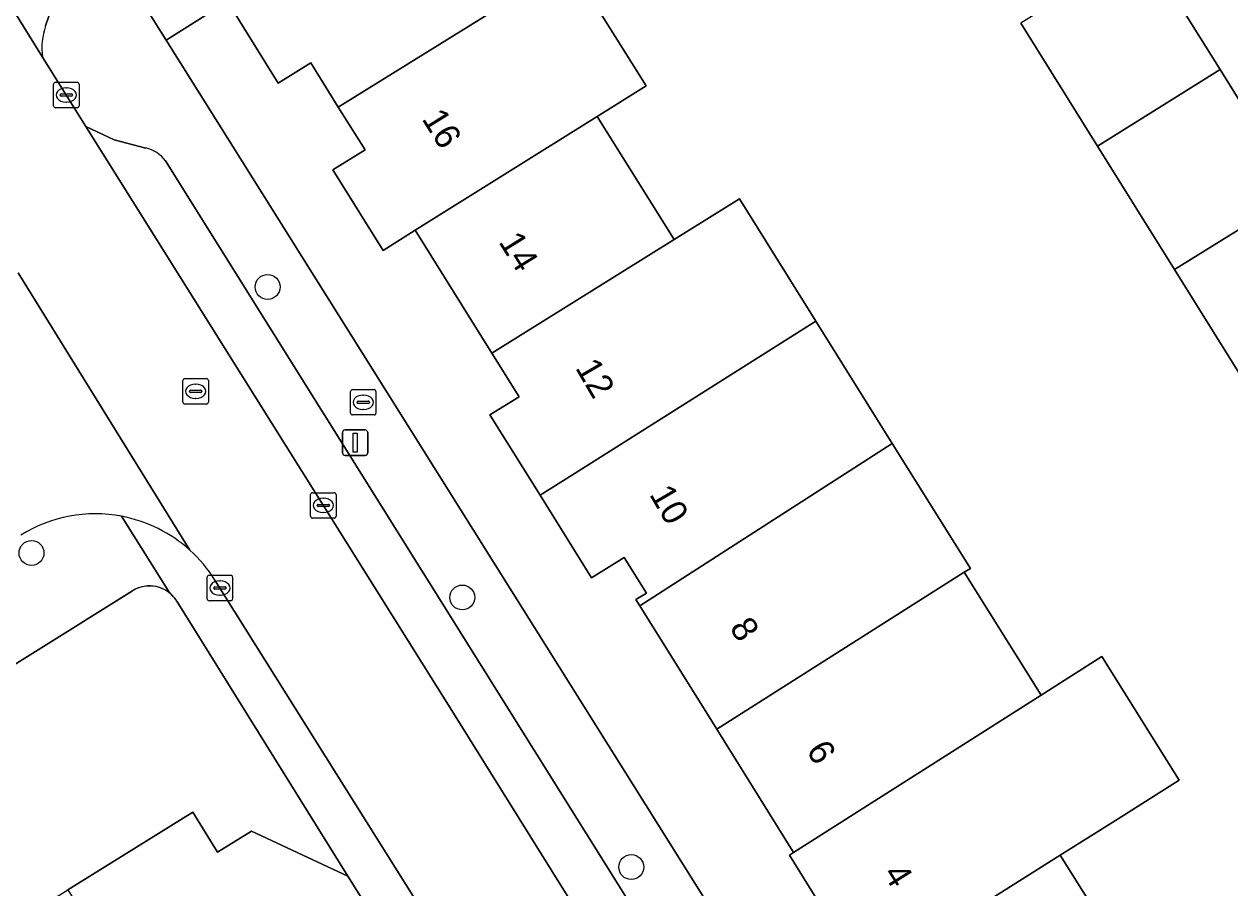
# Model space of a CAD drawing. Extents: x 157767 to 159172, y 387839 to 389425.
# Drawn here: x 158537.73 to 158585.08, y 388103.69 to 388137.63 of the extents above; entities that cross this region are included whole.
import ezdxf

# ---------------------------------------------------------------- set-up
doc = ezdxf.new("R2010")
doc.units = 0
for name, color, linetype in [('IMGEO_Boom', 7, 'Continuous'), ('IMGEO_Brandkraan', 7, 'Continuous'), ('IMGEO_Erf', 7, 'Continuous'), ('IMGEO_Kolk', 7, 'Continuous'), ('IMGEO_Lichtmast', 7, 'Continuous'), ('IMGEO_Muur', 7, 'Continuous'), ('IMGEO_Pand', 7, 'Continuous'), ('IMGEO_Pand_nummerreeks', 7, 'Continuous'), ('IMGEO_Parkeervlak_open', 7, 'Continuous'), ('IMGEO_Rijbaan_lokaal_open', 7, 'Continuous'), ('IMGEO_Rioolput', 7, 'Continuous'), ('IMGEO_Voetpad_open', 7, 'Continuous')]:
    doc.layers.add(name, color=color, linetype=linetype)

msp = doc.modelspace()

# ---------------------------------------------------------------- linework, layer by layer
at = {"layer": 'IMGEO_Boom'}
for centre in [(158547.293, 388127.3), (158538.022, 388116.848), (158554.938, 388115.097), (158561.575, 388104.504)]:
    msp.add_circle(centre, 0.489, dxfattribs=at)
at = {"layer": 'IMGEO_Brandkraan'}
for p, q in [((158550.623, 388123.267), (158551.475, 388123.267)), ((158550.548, 388122.341), (158550.548, 388123.193)), ((158550.85, 388122.81), (158551.248, 388122.81)), ((158551.036, 388123.047), (158551.061, 388123.047)), ((158551.549, 388123.193), (158551.549, 388122.341)), ((158550.807, 388122.761), (158550.807, 388122.773)), ((158551.245, 388122.724), (158550.847, 388122.724)), ((158551.059, 388122.487), (158551.034, 388122.487)), ((158551.291, 388122.773), (158551.291, 388122.761)), ((158551.475, 388122.267), (158550.623, 388122.267))]:
    msp.add_line(p, q, dxfattribs=at)
for points in [[(158550.623, 388123.267), (158551.475, 388123.267)], [(158550.548, 388122.341), (158550.548, 388123.193)], [(158551.549, 388123.193), (158551.549, 388122.341)], [(158551.475, 388122.267), (158550.623, 388122.267)]]:
    msp.add_lwpolyline(points, dxfattribs=at)
for centre, radius, start, end in [((158550.625, 388123.191), 0.0765, 91.552, 178.448), ((158550.625, 388123.191), 0.0765, 91.552, 178.448), ((158551.473, 388123.191), 0.0765, 1.552, 88.448), ((158551.473, 388123.191), 0.0765, 1.552, 88.448), ((158550.847, 388122.77), 0.0403, 85.8775, 175.7526), ((158551.252, 388122.772), 0.0386, 1.7309, 96.639), ((158550.625, 388122.343), 0.0765, 181.552, 268.448), ((158550.625, 388122.343), 0.0765, 181.552, 268.448), ((158550.844, 388122.76), 0.0366, 178.938, 274.7102), ((158551.248, 388122.767), 0.043, 264.8664, 352.4533), ((158551.473, 388122.343), 0.0765, 271.552, 358.448), ((158551.473, 388122.343), 0.0765, 271.552, 358.448)]:
    msp.add_arc(centre, radius, start, end, dxfattribs=at)
for centre, major_axis, ratio, start_param, end_param in [((158551.035, 388122.767), (-0.387, 0.002), 0.722429, 4.712389, 7.853982), ((158551.06, 388122.767), (-0.39, 0.002), 0.717154, 1.570796, 4.712389)]:
    msp.add_ellipse(centre, major_axis=major_axis, ratio=ratio, start_param=start_param, end_param=end_param, dxfattribs=at)
at = {"layer": 'IMGEO_Erf'}
for points in [[(158559.15, 388140.002), (158562.16, 388135.2), (158560.23, 388133.99), (158563.255, 388129.158), (158565.829, 388130.764), (158568.828, 388125.956), (158571.824, 388121.153), (158574.89, 388116.238), (158574.652, 388116.087), (158577.666, 388111.254), (158580.054, 388112.773), (158583.085, 388107.915), (158580.691, 388106.405), (158578.413, 388104.968), (158581.484, 388100.084), (158583.099, 388101.1), (158584.422, 388100.295), (158585.707, 388098.251)], [(158568.941, 388103.113), (158567.783, 388104.969), (158567.951, 388105.076), (158567.908, 388105.146), (158564.928, 388109.925), (158561.909, 388114.765), (158561.753, 388115.015), (158562.166, 388115.272), (158561.293, 388116.672), (158560.012, 388115.873), (158557.992, 388119.113), (158556.022, 388122.271), (158557.168, 388122.986), (158556.103, 388124.693), (158553.085, 388129.53), (158551.828, 388128.731), (158549.853, 388131.895), (158551.118, 388132.684), (158550.069, 388134.365), (158548.985, 388136.103), (158547.713, 388135.31), (158545.719, 388138.507), (158543.307, 388136.995), (158572.727, 388090.067)], [(158585.949, 388123.113), (158582.913, 388127.981), (158579.885, 388132.834), (158576.874, 388137.661)], [(158541.987, 388115.359), (158534.664, 388110.788), (158510.476, 388095.689), (158512.627, 388092.242), (158517.684, 388095.387), (158522.533, 388098.402), (158527.384, 388101.418), (158532.27, 388104.457), (158532.411, 388104.544), (158534.792, 388100.714), (158539.451, 388103.611), (158544.354, 388106.66)], [(158544.354, 388106.66), (158545.331, 388105.09), (158546.665, 388105.92), (158550.45, 388104.152), (158543.728, 388114.955)]]:
    msp.add_lwpolyline(points, dxfattribs=at)
for centre, radius, start, end in [((158542.656, 388114.288), 1.262, 51.1164, 121.9898), ((158542.652, 388114.283), 1.269, 31.9641, 51.1226)]:
    msp.add_arc(centre, radius, start, end, dxfattribs=at)
at = {"layer": 'IMGEO_Kolk'}
for p, q in [((158538.887, 388134.414), (158538.887, 388135.266)), ((158538.962, 388135.34), (158539.814, 388135.34)), ((158539.375, 388135.12), (158539.4, 388135.12)), ((158539.888, 388135.266), (158539.888, 388134.414)), ((158539.146, 388134.834), (158539.146, 388134.846)), ((158539.584, 388134.797), (158539.186, 388134.797)), ((158539.189, 388134.883), (158539.587, 388134.883)), ((158539.63, 388134.846), (158539.63, 388134.834)), ((158539.814, 388134.34), (158538.962, 388134.34)), ((158539.398, 388134.56), (158539.373, 388134.56)), ((158548.981, 388118.287), (158548.981, 388119.139)), ((158549.056, 388119.213), (158549.908, 388119.213)), ((158549.982, 388119.139), (158549.982, 388118.287)), ((158549.24, 388118.707), (158549.24, 388118.719)), ((158549.678, 388118.67), (158549.28, 388118.67)), ((158549.283, 388118.756), (158549.681, 388118.756)), ((158549.469, 388118.993), (158549.494, 388118.993)), ((158549.724, 388118.719), (158549.724, 388118.707)), ((158549.908, 388118.213), (158549.056, 388118.213)), ((158549.492, 388118.433), (158549.467, 388118.433)), ((158544.919, 388115.042), (158544.919, 388115.894)), ((158544.994, 388115.968), (158545.846, 388115.968)), ((158545.407, 388115.748), (158545.432, 388115.748)), ((158545.92, 388115.894), (158545.92, 388115.042)), ((158545.178, 388115.462), (158545.178, 388115.474)), ((158545.616, 388115.425), (158545.218, 388115.425)), ((158545.221, 388115.511), (158545.619, 388115.511)), ((158545.662, 388115.474), (158545.662, 388115.462)), ((158545.846, 388114.968), (158544.994, 388114.968)), ((158545.43, 388115.188), (158545.405, 388115.188))]:
    msp.add_line(p, q, dxfattribs=at)
for points in [[(158538.887, 388134.414), (158538.887, 388135.266)], [(158538.962, 388135.34), (158539.814, 388135.34)], [(158539.888, 388135.266), (158539.888, 388134.414)], [(158539.814, 388134.34), (158538.962, 388134.34)], [(158548.981, 388118.287), (158548.981, 388119.139)], [(158549.056, 388119.213), (158549.908, 388119.213)], [(158549.982, 388119.139), (158549.982, 388118.287)], [(158549.908, 388118.213), (158549.056, 388118.213)], [(158544.919, 388115.042), (158544.919, 388115.894)], [(158544.994, 388115.968), (158545.846, 388115.968)], [(158545.92, 388115.894), (158545.92, 388115.042)], [(158545.846, 388114.968), (158544.994, 388114.968)]]:
    msp.add_lwpolyline(points, dxfattribs=at)
for centre, radius, start, end in [((158538.964, 388135.264), 0.0765, 91.552, 178.448), ((158538.964, 388135.264), 0.0765, 91.552, 178.448), ((158539.812, 388135.264), 0.0765, 1.552, 88.448), ((158539.812, 388135.264), 0.0765, 1.552, 88.448), ((158539.186, 388134.843), 0.0403, 85.8775, 175.7526), ((158539.183, 388134.833), 0.0366, 178.938, 274.7102), ((158539.587, 388134.84), 0.043, 264.8664, 352.4533), ((158539.591, 388134.845), 0.0386, 1.7309, 96.639), ((158538.964, 388134.416), 0.0765, 181.552, 268.448), ((158538.964, 388134.416), 0.0765, 181.552, 268.448), ((158539.812, 388134.416), 0.0765, 271.552, 358.448), ((158539.812, 388134.416), 0.0765, 271.552, 358.448), ((158549.058, 388119.137), 0.0765, 91.552, 178.448), ((158549.058, 388119.137), 0.0765, 91.552, 178.448), ((158549.906, 388119.137), 0.0765, 1.552, 88.448), ((158549.906, 388119.137), 0.0765, 1.552, 88.448), ((158549.28, 388118.716), 0.0403, 85.8775, 175.7526), ((158549.277, 388118.706), 0.0366, 178.938, 274.7102), ((158549.681, 388118.713), 0.043, 264.8664, 352.4533), ((158549.685, 388118.718), 0.0386, 1.7309, 96.639), ((158549.058, 388118.289), 0.0765, 181.552, 268.448), ((158549.058, 388118.289), 0.0765, 181.552, 268.448), ((158549.906, 388118.289), 0.0765, 271.552, 358.448), ((158549.906, 388118.289), 0.0765, 271.552, 358.448), ((158544.996, 388115.892), 0.0765, 91.552, 178.448), ((158544.996, 388115.892), 0.0765, 91.552, 178.448), ((158545.844, 388115.892), 0.0765, 1.552, 88.448), ((158545.844, 388115.892), 0.0765, 1.552, 88.448), ((158545.218, 388115.471), 0.0403, 85.8775, 175.7526), ((158545.215, 388115.461), 0.0366, 178.938, 274.7102), ((158545.619, 388115.468), 0.043, 264.8664, 352.4533), ((158545.623, 388115.473), 0.0386, 1.7309, 96.639), ((158544.996, 388115.044), 0.0765, 181.552, 268.448), ((158544.996, 388115.044), 0.0765, 181.552, 268.448), ((158545.844, 388115.044), 0.0765, 271.552, 358.448), ((158545.844, 388115.044), 0.0765, 271.552, 358.448)]:
    msp.add_arc(centre, radius, start, end, dxfattribs=at)
for centre, major_axis, ratio, start_param, end_param in [((158539.374, 388134.84), (-0.387, 0.002), 0.722429, 4.712389, 7.853982), ((158539.399, 388134.84), (-0.39, 0.002), 0.717154, 1.570796, 4.712389), ((158549.468, 388118.713), (-0.387, 0.002), 0.722429, 4.712389, 7.853982), ((158549.493, 388118.713), (-0.39, 0.002), 0.717154, 1.570796, 4.712389), ((158545.406, 388115.468), (-0.387, 0.002), 0.722429, 4.712389, 7.853982), ((158545.431, 388115.468), (-0.39, 0.002), 0.717154, 1.570796, 4.712389)]:
    msp.add_ellipse(centre, major_axis=major_axis, ratio=ratio, start_param=start_param, end_param=end_param, dxfattribs=at)
at = {"layer": 'IMGEO_Lichtmast'}
for p, q in [((158550.234, 388120.778), (158550.234, 388121.578)), ((158550.234, 388121.578), (158550.234, 388120.778)), ((158550.334, 388121.678), (158551.124, 388121.678)), ((158551.124, 388121.678), (158550.334, 388121.678)), ((158551.224, 388121.578), (158551.224, 388120.778)), ((158551.224, 388120.778), (158551.224, 388121.578)), ((158551.124, 388120.678), (158550.334, 388120.678)), ((158550.334, 388120.678), (158551.124, 388120.678))]:
    msp.add_line(p, q, dxfattribs=at)
msp.add_lwpolyline([(158550.654, 388121.553), (158550.804, 388121.553), (158550.804, 388120.803), (158550.654, 388120.803), (158550.654, 388121.553)], dxfattribs=at)
for centre, start, end in [((158550.334, 388121.578), 90, 180), ((158550.334, 388121.578), 90, 180), ((158551.124, 388121.578), 0, 90), ((158551.124, 388121.578), 360, 90), ((158550.334, 388120.778), 180, 270), ((158550.334, 388120.778), 180, 270), ((158551.124, 388120.778), 270, 0), ((158551.124, 388120.778), 270, 0)]:
    msp.add_arc(centre, 0.1, start, end, dxfattribs=at)
at = {"layer": 'IMGEO_Muur'}
for points in [[(158541.987, 388115.359), (158534.664, 388110.788)], [(158550.45, 388104.152), (158543.728, 388114.955)]]:
    msp.add_lwpolyline(points, dxfattribs=at)
msp.add_arc((158542.656, 388114.288), 1.263, 31.8944, 121.977, dxfattribs=at)
at = {"layer": 'IMGEO_Pand'}
for points in [[(158550.069, 388134.365), (158559.15, 388140.002), (158560.066, 388140.602), (158556.987, 388145.536), (158551.368, 388142.031), (158547.125, 388139.384), (158545.719, 388138.507), (158547.713, 388135.31), (158548.985, 388136.103)], [(158581.676, 388140.676), (158576.874, 388137.661), (158579.885, 388132.834), (158584.695, 388135.836)], [(158550.069, 388134.365), (158551.118, 388132.684), (158549.853, 388131.895), (158551.828, 388128.731), (158553.085, 388129.53), (158560.23, 388133.99), (158562.16, 388135.2), (158559.15, 388140.002)], [(158587.729, 388130.972), (158584.695, 388135.836), (158579.885, 388132.834), (158582.913, 388127.981)], [(158556.103, 388124.693), (158563.255, 388129.158), (158560.23, 388133.99), (158553.085, 388129.53)], [(158585.949, 388123.113), (158590.759, 388126.115), (158587.729, 388130.972), (158582.913, 388127.981)], [(158557.992, 388119.113), (158559.26, 388119.91), (158568.828, 388125.956), (158565.829, 388130.764), (158563.255, 388129.158), (158556.103, 388124.693), (158557.168, 388122.986), (158556.022, 388122.271)], [(158557.992, 388119.113), (158560.012, 388115.873), (158561.293, 388116.672), (158562.166, 388115.272), (158561.753, 388115.015), (158561.909, 388114.765), (158571.824, 388121.153), (158568.828, 388125.956), (158559.26, 388119.91)], [(158574.652, 388116.087), (158574.89, 388116.238), (158571.824, 388121.153), (158561.909, 388114.765), (158564.928, 388109.925)], [(158577.666, 388111.254), (158574.652, 388116.087), (158564.928, 388109.925), (158567.908, 388105.146), (158567.951, 388105.076)], [(158583.085, 388107.915), (158580.054, 388112.773), (158577.666, 388111.254), (158567.951, 388105.076), (158567.783, 388104.969), (158568.941, 388103.113), (158567.84, 388102.421), (158569.685, 388099.464), (158578.413, 388104.968), (158580.691, 388106.405)], [(158551.851, 388101.897), (158550.45, 388104.152), (158546.665, 388105.92), (158545.331, 388105.09), (158544.354, 388106.66), (158539.451, 388103.611), (158543.694, 388096.806)], [(158584.422, 388100.295), (158583.099, 388101.1), (158581.484, 388100.084), (158578.413, 388104.968), (158569.685, 388099.464), (158572.625, 388094.751), (158573.894, 388095.549), (158574.08, 388095.253), (158574.802, 388095.703), (158576.734, 388092.607), (158585.707, 388098.251)]]:
    msp.add_lwpolyline(points, close=True, dxfattribs=at)
at = {"layer": 'IMGEO_Parkeervlak_open'}
for points in [[(158523.645, 388159.852), (158533.16, 388144.855), (158534.496, 388142.706), (158538.459, 388136.331)], [(158538.576, 388137.555), (158538.846, 388138.351)], [(158542.515, 388132.757), (158541.269, 388133.08), (158540.153, 388133.606), (158540.834, 388132.511), (158554.594, 388110.551), (158567.978, 388089.064)], [(158568.014, 388092.699), (158543.28, 388132.254)]]:
    msp.add_lwpolyline(points, dxfattribs=at)
for centre, radius, start, end in [((158540.941, 388136.711), 2.511, 160.3697, 188.7099), ((158542.215, 388131.468), 1.324, 36.44, 76.9089)]:
    msp.add_arc(centre, radius, start, end, dxfattribs=at)
at = {"layer": 'IMGEO_Rijbaan_lokaal_open'}
for points in [[(158540.834, 388132.511), (158540.153, 388133.606), (158538.459, 388136.331), (158534.496, 388142.706), (158530.144, 388140.002), (158530.652, 388139.183), (158536.903, 388129.189)], [(158581.676, 388140.676), (158584.695, 388135.836), (158587.729, 388130.972)], [(158545.224, 388115.783), (158557.903, 388095.549), (158560.409, 388091.549), (158561.277, 388090.169), (158562.853, 388087.665), (158568.599, 388078.534), (158572.893, 388081.234), (158572.243, 388082.269), (158569.145, 388087.201), (158568.373, 388088.43), (158567.978, 388089.064), (158554.594, 388110.551), (158540.834, 388132.511)], [(158544.24, 388116.955), (158537.492, 388127.856)], [(158537.492, 388127.856), (158544.24, 388116.955)]]:
    msp.add_lwpolyline(points, dxfattribs=at)
for centre, radius, start, end in [((158540.528, 388112.851), 5.532, 79.2766, 121.9417), ((158540.538, 388112.861), 5.52, 47.8725, 79.3567), ((158540.543, 388112.852), 5.523, 32.0526, 47.9804)]:
    msp.add_arc(centre, radius, start, end, dxfattribs=at)
at = {"layer": 'IMGEO_Rioolput'}
for p, q in [((158543.968, 388122.771), (158543.968, 388123.623)), ((158544.043, 388123.697), (158544.895, 388123.697)), ((158544.456, 388123.477), (158544.481, 388123.477)), ((158544.969, 388123.623), (158544.969, 388122.771)), ((158544.227, 388123.191), (158544.227, 388123.203)), ((158544.665, 388123.154), (158544.267, 388123.154)), ((158544.27, 388123.24), (158544.668, 388123.24)), ((158544.479, 388122.917), (158544.454, 388122.917)), ((158544.711, 388123.203), (158544.711, 388123.191)), ((158544.895, 388122.697), (158544.043, 388122.697))]:
    msp.add_line(p, q, dxfattribs=at)
for points in [[(158543.968, 388122.771), (158543.968, 388123.623)], [(158544.043, 388123.697), (158544.895, 388123.697)], [(158544.969, 388123.623), (158544.969, 388122.771)], [(158544.895, 388122.697), (158544.043, 388122.697)]]:
    msp.add_lwpolyline(points, dxfattribs=at)
for centre, radius, start, end in [((158544.045, 388123.621), 0.0765, 91.552, 178.448), ((158544.045, 388123.621), 0.0765, 91.552, 178.448), ((158544.893, 388123.621), 0.0765, 1.552, 88.448), ((158544.893, 388123.621), 0.0765, 1.552, 88.448), ((158544.267, 388123.2), 0.0403, 85.8775, 175.7526), ((158544.264, 388123.19), 0.0366, 178.938, 274.7102), ((158544.668, 388123.197), 0.043, 264.8664, 352.4533), ((158544.672, 388123.202), 0.0386, 1.7309, 96.639), ((158544.045, 388122.773), 0.0765, 181.552, 268.448), ((158544.045, 388122.773), 0.0765, 181.552, 268.448), ((158544.893, 388122.773), 0.0765, 271.552, 358.448), ((158544.893, 388122.773), 0.0765, 271.552, 358.448)]:
    msp.add_arc(centre, radius, start, end, dxfattribs=at)
for centre, major_axis, ratio, start_param, end_param in [((158544.455, 388123.197), (-0.387, 0.002), 0.722429, 4.712389, 7.853982), ((158544.48, 388123.197), (-0.39, 0.002), 0.717154, 1.570796, 4.712389)]:
    msp.add_ellipse(centre, major_axis=major_axis, ratio=ratio, start_param=start_param, end_param=end_param, dxfattribs=at)
at = {"layer": 'IMGEO_Voetpad_open'}
for points in [[(158543.307, 388136.995), (158542.513, 388138.262), (158524.183, 388167.5)], [(158538.846, 388138.351), (158538.576, 388137.555)], [(158567.978, 388089.064), (158568.373, 388088.43), (158569.145, 388087.201), (158569.57, 388087.464), (158572.727, 388090.067), (158543.307, 388136.995)], [(158538.459, 388136.331), (158540.153, 388133.606), (158541.269, 388133.08), (158542.515, 388132.757)], [(158543.28, 388132.254), (158568.014, 388092.699)], [(158543.448, 388115.271), (158541.557, 388118.286)], [(158541.557, 388118.286), (158543.448, 388115.271)], [(158562.853, 388087.665), (158561.277, 388090.169), (158560.394, 388089.621), (158557.019, 388095), (158557.903, 388095.549), (158545.224, 388115.783)], [(158534.664, 388110.788), (158541.987, 388115.359)], [(158543.728, 388114.955), (158550.45, 388104.152), (158551.851, 388101.897), (158553.86, 388098.665), (158555.739, 388095.641), (158557.163, 388093.348), (158558.904, 388090.545), (158556.64, 388089.139), (158554.172, 388087.608), (158555.818, 388084.922), (158556.878, 388083.191), (158560.399, 388085.371), (158581.483, 388051.362)]]:
    msp.add_lwpolyline(points, dxfattribs=at)
msp.add_lwpolyline([(158567.754, 388152.281), (158571.144, 388154.396), (158570.328, 388155.802), (158565.508, 388152.796), (158556.048, 388146.773), (158556.072, 388146.735), (158551.397, 388143.819), (158547.154, 388141.172), (158542.513, 388138.262), (158543.307, 388136.995), (158545.719, 388138.507), (158547.125, 388139.384), (158551.368, 388142.031), (158556.987, 388145.536)], close=True, dxfattribs=at)
for centre, radius, start, end in [((158540.941, 388136.711), 2.511, 160.3697, 188.7099), ((158542.215, 388131.468), 1.324, 36.44, 76.9089), ((158540.528, 388112.851), 5.532, 79.2766, 121.9417), ((158540.538, 388112.861), 5.52, 47.8725, 79.3567), ((158540.543, 388112.852), 5.523, 32.0526, 47.9804), ((158542.656, 388114.288), 1.262, 51.1164, 121.9898), ((158542.652, 388114.283), 1.269, 31.9641, 51.1226)]:
    msp.add_arc(centre, radius, start, end, dxfattribs=at)

# ---------------------------------------------------------------- texts
at = {"layer": 'IMGEO_Pand_nummerreeks'}
for s, rotation, p in [('16', 301.9578, (158553.327, 388133.904)), ('14', 301.9578, (158556.343, 388129.069)), ('12', 300.319, (158559.357, 388124.121)), ('10', 300.319, (158562.263, 388119.151)), ('8', 301.9536, (158565.411, 388113.912)), ('6', 301.9536, (158568.424, 388109.082)), ('4', 301.9536, (158571.439, 388104.249))]:
    msp.add_text(s, height=1, rotation=rotation, dxfattribs=at).set_placement(p)

doc.saveas('drawing.dxf')
